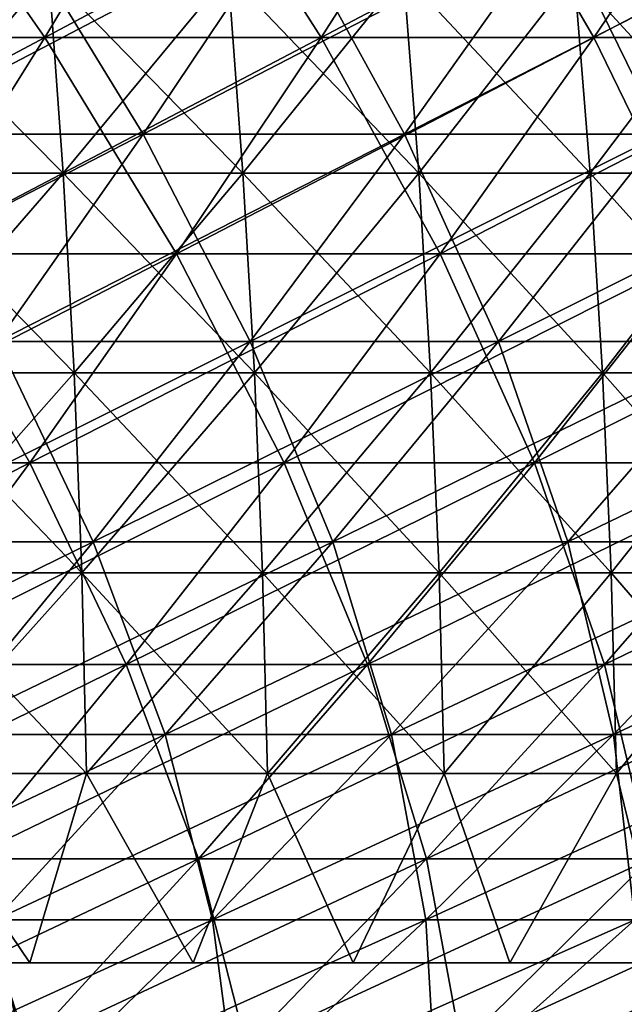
# Model space of a CAD drawing. Header units: millimetres. Extents: x -250 to 250, y -45 to 4150.
# Tile 611 of 656: x 58.54 to 67.1, y 3929.81 to 3943.76. Entities that reach past the tile are written whole.
import ezdxf

# ---------------------------------------------------------------- set-up
doc = ezdxf.new("R2010")
doc.units = ezdxf.units.MM
doc.header["$LTSCALE"] = 81.481481
for name, color, linetype in [('19', 7, 'CONTINUOUS'), ('20', 7, 'CONTINUOUS'), ('21', 7, 'CONTINUOUS'), ('22', 7, 'CONTINUOUS'), ('23', 7, 'CONTINUOUS'), ('24', 7, 'CONTINUOUS')]:
    doc.layers.add(name, color=color, linetype=linetype)

msp = doc.modelspace()

# ---------------------------------------------------------------- linework, layer by layer
at = {"layer": '19', "color": 7, "linetype": 'CONTINUOUS'}
for points in [[(58.899, 3943.502, -128.021), (54.929, 3943.502, -129.774), (60.791, 3946.665, -132.133), (58.899, 3943.502, -128.021)], [(60.791, 3946.665, -132.133), (54.929, 3943.502, -129.774), (56.693, 3946.665, -133.943), (60.791, 3946.665, -132.133)], [(62.813, 3943.502, -126.146), (58.899, 3943.502, -128.021), (64.831, 3946.665, -130.199), (62.813, 3943.502, -126.146)], [(64.831, 3946.665, -130.199), (58.899, 3943.502, -128.021), (60.791, 3946.665, -132.133), (64.831, 3946.665, -130.199)], [(66.668, 3943.502, -124.152), (62.813, 3943.502, -126.146), (68.81, 3946.665, -128.141), (66.668, 3943.502, -124.152)], [(68.81, 3946.665, -128.141), (62.813, 3943.502, -126.146), (64.831, 3946.665, -130.199), (68.81, 3946.665, -128.141)], [(70.46, 3943.502, -122.04), (66.668, 3943.502, -124.152), (72.723, 3946.665, -125.961), (70.46, 3943.502, -122.04)], [(72.723, 3946.665, -125.961), (66.668, 3943.502, -124.152), (68.81, 3946.665, -128.141), (72.723, 3946.665, -125.961)], [(56.978, 3940.439, -123.846), (53.137, 3940.439, -125.542), (58.899, 3943.502, -128.021), (56.978, 3940.439, -123.846)], [(58.899, 3943.502, -128.021), (53.137, 3940.439, -125.542), (54.929, 3943.502, -129.774), (58.899, 3943.502, -128.021)], [(60.765, 3940.439, -122.033), (56.978, 3940.439, -123.846), (62.813, 3943.502, -126.146), (60.765, 3940.439, -122.033)], [(62.813, 3943.502, -126.146), (56.978, 3940.439, -123.846), (58.899, 3943.502, -128.021), (62.813, 3943.502, -126.146)], [(64.494, 3940.439, -120.103), (60.765, 3940.439, -122.033), (66.668, 3943.502, -124.152), (64.494, 3940.439, -120.103)], [(66.668, 3943.502, -124.152), (60.765, 3940.439, -122.033), (62.813, 3943.502, -126.146), (66.668, 3943.502, -124.152)], [(68.162, 3940.439, -118.06), (64.494, 3940.439, -120.103), (70.46, 3943.502, -122.04), (68.162, 3940.439, -118.06)], [(70.46, 3943.502, -122.04), (64.494, 3940.439, -120.103), (66.668, 3943.502, -124.152), (70.46, 3943.502, -122.04)], [(58.687, 3937.479, -117.859), (55.03, 3937.479, -119.61), (60.765, 3940.439, -122.033), (58.687, 3937.479, -117.859)], [(60.765, 3940.439, -122.033), (55.03, 3937.479, -119.61), (56.978, 3940.439, -123.846), (60.765, 3940.439, -122.033)], [(62.289, 3937.479, -115.996), (58.687, 3937.479, -117.859), (64.494, 3940.439, -120.103), (62.289, 3937.479, -115.996)], [(64.494, 3940.439, -120.103), (58.687, 3937.479, -117.859), (60.765, 3940.439, -122.033), (64.494, 3940.439, -120.103)], [(65.831, 3937.479, -114.023), (62.289, 3937.479, -115.996), (68.162, 3940.439, -118.06), (65.831, 3937.479, -114.023)], [(68.162, 3940.439, -118.06), (62.289, 3937.479, -115.996), (64.494, 3940.439, -120.103), (68.162, 3940.439, -118.06)], [(69.311, 3937.479, -111.941), (65.831, 3937.479, -114.023), (71.766, 3940.439, -115.905), (69.311, 3937.479, -111.941)], [(71.766, 3940.439, -115.905), (65.831, 3937.479, -114.023), (68.162, 3940.439, -118.06), (71.766, 3940.439, -115.905)], [(56.58, 3934.623, -113.628), (53.054, 3934.623, -115.317), (58.687, 3937.479, -117.859), (56.58, 3934.623, -113.628)], [(58.687, 3937.479, -117.859), (53.054, 3934.623, -115.317), (55.03, 3937.479, -119.61), (58.687, 3937.479, -117.859)], [(60.052, 3934.623, -111.832), (56.58, 3934.623, -113.628), (62.289, 3937.479, -115.996), (60.052, 3934.623, -111.832)], [(62.289, 3937.479, -115.996), (56.58, 3934.623, -113.628), (58.687, 3937.479, -117.859), (62.289, 3937.479, -115.996)], [(63.468, 3934.623, -109.93), (60.052, 3934.623, -111.832), (65.831, 3937.479, -114.023), (63.468, 3934.623, -109.93)], [(65.831, 3937.479, -114.023), (60.052, 3934.623, -111.832), (62.289, 3937.479, -115.996), (65.831, 3937.479, -114.023)], [(66.823, 3934.623, -107.923), (63.468, 3934.623, -109.93), (69.311, 3937.479, -111.941), (66.823, 3934.623, -107.923)], [(69.311, 3937.479, -111.941), (63.468, 3934.623, -109.93), (65.831, 3937.479, -114.023), (69.311, 3937.479, -111.941)], [(70.115, 3934.623, -105.814), (66.823, 3934.623, -107.923), (72.726, 3937.479, -109.754), (70.115, 3934.623, -105.814)], [(72.726, 3937.479, -109.754), (66.823, 3934.623, -107.923), (69.311, 3937.479, -111.941), (72.726, 3937.479, -109.754)], [(57.787, 3931.872, -107.613), (54.446, 3931.872, -109.342), (60.052, 3934.623, -111.832), (57.787, 3931.872, -107.613)], [(60.052, 3934.623, -111.832), (54.446, 3931.872, -109.342), (56.58, 3934.623, -113.628), (60.052, 3934.623, -111.832)], [(61.074, 3931.872, -105.783), (57.787, 3931.872, -107.613), (63.468, 3934.623, -109.93), (61.074, 3931.872, -105.783)], [(63.468, 3934.623, -109.93), (57.787, 3931.872, -107.613), (60.052, 3934.623, -111.832), (63.468, 3934.623, -109.93)], [(64.302, 3931.872, -103.852), (61.074, 3931.872, -105.783), (66.823, 3934.623, -107.923), (64.302, 3931.872, -103.852)], [(66.823, 3934.623, -107.923), (61.074, 3931.872, -105.783), (63.468, 3934.623, -109.93), (66.823, 3934.623, -107.923)], [(67.47, 3931.872, -101.822), (64.302, 3931.872, -103.852), (70.115, 3934.623, -105.814), (67.47, 3931.872, -101.822)], [(70.115, 3934.623, -105.814), (64.302, 3931.872, -103.852), (66.823, 3934.623, -107.923), (70.115, 3934.623, -105.814)], [(58.65, 3929.227, -101.584), (55.494, 3929.227, -103.342), (61.074, 3931.872, -105.783), (58.65, 3929.227, -101.584)], [(61.074, 3931.872, -105.783), (55.494, 3929.227, -103.342), (57.787, 3931.872, -107.613), (61.074, 3931.872, -105.783)], [(61.75, 3929.227, -99.73), (58.65, 3929.227, -101.584), (64.302, 3931.872, -103.852), (61.75, 3929.227, -99.73)], [(64.302, 3931.872, -103.852), (58.65, 3929.227, -101.584), (61.074, 3931.872, -105.783), (64.302, 3931.872, -103.852)], [(64.792, 3929.227, -97.781), (61.75, 3929.227, -99.73), (67.47, 3931.872, -101.822), (64.792, 3929.227, -97.781)], [(67.47, 3931.872, -101.822), (61.75, 3929.227, -99.73), (64.302, 3931.872, -103.852), (67.47, 3931.872, -101.822)], [(67.772, 3929.227, -95.739), (64.792, 3929.227, -97.781), (70.574, 3931.872, -99.696), (67.772, 3929.227, -95.739)], [(70.574, 3931.872, -99.696), (64.792, 3929.227, -97.781), (67.47, 3931.872, -101.822), (70.574, 3931.872, -99.696)]]:
    msp.add_3dface(points, dxfattribs=at)
at = {"layer": '20', "color": 7, "linetype": 'CONTINUOUS'}
for points in [[(54.929, 3943.502, 129.774), (58.899, 3943.502, 128.021), (56.693, 3946.665, 133.943), (54.929, 3943.502, 129.774)], [(56.693, 3946.665, 133.943), (58.899, 3943.502, 128.021), (60.791, 3946.665, 132.133), (56.693, 3946.665, 133.943)], [(58.899, 3943.502, 128.021), (62.813, 3943.502, 126.146), (60.791, 3946.665, 132.133), (58.899, 3943.502, 128.021)], [(60.791, 3946.665, 132.133), (62.813, 3943.502, 126.146), (64.831, 3946.665, 130.199), (60.791, 3946.665, 132.133)], [(62.813, 3943.502, 126.146), (66.668, 3943.502, 124.152), (64.831, 3946.665, 130.199), (62.813, 3943.502, 126.146)], [(64.831, 3946.665, 130.199), (66.668, 3943.502, 124.152), (68.81, 3946.665, 128.141), (64.831, 3946.665, 130.199)], [(66.668, 3943.502, 124.152), (70.46, 3943.502, 122.04), (68.81, 3946.665, 128.141), (66.668, 3943.502, 124.152)], [(54.929, 3943.502, 129.774), (56.978, 3940.439, 123.846), (58.899, 3943.502, 128.021), (54.929, 3943.502, 129.774)], [(56.978, 3940.439, 123.846), (60.765, 3940.439, 122.033), (58.899, 3943.502, 128.021), (56.978, 3940.439, 123.846)], [(58.899, 3943.502, 128.021), (60.765, 3940.439, 122.033), (62.813, 3943.502, 126.146), (58.899, 3943.502, 128.021)], [(60.765, 3940.439, 122.033), (64.494, 3940.439, 120.103), (62.813, 3943.502, 126.146), (60.765, 3940.439, 122.033)], [(62.813, 3943.502, 126.146), (64.494, 3940.439, 120.103), (66.668, 3943.502, 124.152), (62.813, 3943.502, 126.146)], [(64.494, 3940.439, 120.103), (68.162, 3940.439, 118.06), (66.668, 3943.502, 124.152), (64.494, 3940.439, 120.103)], [(66.668, 3943.502, 124.152), (68.162, 3940.439, 118.06), (70.46, 3943.502, 122.04), (66.668, 3943.502, 124.152)], [(55.03, 3937.479, 119.61), (58.687, 3937.479, 117.859), (56.978, 3940.439, 123.846), (55.03, 3937.479, 119.61)], [(56.978, 3940.439, 123.846), (58.687, 3937.479, 117.859), (60.765, 3940.439, 122.033), (56.978, 3940.439, 123.846)], [(58.687, 3937.479, 117.859), (62.289, 3937.479, 115.996), (60.765, 3940.439, 122.033), (58.687, 3937.479, 117.859)], [(60.765, 3940.439, 122.033), (62.289, 3937.479, 115.996), (64.494, 3940.439, 120.103), (60.765, 3940.439, 122.033)], [(62.289, 3937.479, 115.996), (65.831, 3937.479, 114.023), (64.494, 3940.439, 120.103), (62.289, 3937.479, 115.996)], [(64.494, 3940.439, 120.103), (65.831, 3937.479, 114.023), (68.162, 3940.439, 118.06), (64.494, 3940.439, 120.103)], [(65.831, 3937.479, 114.023), (69.311, 3937.479, 111.941), (68.162, 3940.439, 118.06), (65.831, 3937.479, 114.023)], [(55.03, 3937.479, 119.61), (56.58, 3934.623, 113.628), (58.687, 3937.479, 117.859), (55.03, 3937.479, 119.61)], [(56.58, 3934.623, 113.628), (60.052, 3934.623, 111.832), (58.687, 3937.479, 117.859), (56.58, 3934.623, 113.628)], [(58.687, 3937.479, 117.859), (60.052, 3934.623, 111.832), (62.289, 3937.479, 115.996), (58.687, 3937.479, 117.859)], [(60.052, 3934.623, 111.832), (63.468, 3934.623, 109.93), (62.289, 3937.479, 115.996), (60.052, 3934.623, 111.832)], [(62.289, 3937.479, 115.996), (63.468, 3934.623, 109.93), (65.831, 3937.479, 114.023), (62.289, 3937.479, 115.996)], [(63.468, 3934.623, 109.93), (66.823, 3934.623, 107.923), (65.831, 3937.479, 114.023), (63.468, 3934.623, 109.93)], [(65.831, 3937.479, 114.023), (66.823, 3934.623, 107.923), (69.311, 3937.479, 111.941), (65.831, 3937.479, 114.023)], [(66.823, 3934.623, 107.923), (70.115, 3934.623, 105.814), (69.311, 3937.479, 111.941), (66.823, 3934.623, 107.923)], [(56.58, 3934.623, 113.628), (57.787, 3931.872, 107.613), (60.052, 3934.623, 111.832), (56.58, 3934.623, 113.628)], [(57.787, 3931.872, 107.613), (61.074, 3931.872, 105.783), (60.052, 3934.623, 111.832), (57.787, 3931.872, 107.613)], [(60.052, 3934.623, 111.832), (61.074, 3931.872, 105.783), (63.468, 3934.623, 109.93), (60.052, 3934.623, 111.832)], [(61.074, 3931.872, 105.783), (64.302, 3931.872, 103.852), (63.468, 3934.623, 109.93), (61.074, 3931.872, 105.783)], [(63.468, 3934.623, 109.93), (64.302, 3931.872, 103.852), (66.823, 3934.623, 107.923), (63.468, 3934.623, 109.93)], [(64.302, 3931.872, 103.852), (67.47, 3931.872, 101.822), (66.823, 3934.623, 107.923), (64.302, 3931.872, 103.852)], [(66.823, 3934.623, 107.923), (67.47, 3931.872, 101.822), (70.115, 3934.623, 105.814), (66.823, 3934.623, 107.923)], [(55.494, 3929.227, 103.342), (58.65, 3929.227, 101.584), (57.787, 3931.872, 107.613), (55.494, 3929.227, 103.342)], [(57.787, 3931.872, 107.613), (58.65, 3929.227, 101.584), (61.074, 3931.872, 105.783), (57.787, 3931.872, 107.613)], [(58.65, 3929.227, 101.584), (61.75, 3929.227, 99.73), (61.074, 3931.872, 105.783), (58.65, 3929.227, 101.584)], [(61.074, 3931.872, 105.783), (61.75, 3929.227, 99.73), (64.302, 3931.872, 103.852), (61.074, 3931.872, 105.783)], [(61.75, 3929.227, 99.73), (64.792, 3929.227, 97.781), (64.302, 3931.872, 103.852), (61.75, 3929.227, 99.73)], [(64.302, 3931.872, 103.852), (64.792, 3929.227, 97.781), (67.47, 3931.872, 101.822), (64.302, 3931.872, 103.852)], [(64.792, 3929.227, 97.781), (67.772, 3929.227, 95.739), (67.47, 3931.872, 101.822), (64.792, 3929.227, 97.781)]]:
    msp.add_3dface(points, dxfattribs=at)
at = {"layer": '21', "color": 7, "linetype": 'CONTINUOUS'}
for points in [[(60.291, 3942.134, 121.081), (56.534, 3942.134, 122.881), (62.323, 3945.172, 125.161), (60.291, 3942.134, 121.081)], [(62.323, 3945.172, 125.161), (56.534, 3942.134, 122.881), (58.439, 3945.172, 127.021), (62.323, 3945.172, 125.161)], [(63.991, 3942.134, 119.167), (60.291, 3942.134, 121.081), (66.148, 3945.172, 123.183), (63.991, 3942.134, 119.167)], [(66.148, 3945.172, 123.183), (60.291, 3942.134, 121.081), (62.323, 3945.172, 125.161), (66.148, 3945.172, 123.183)], [(67.631, 3942.134, 117.14), (63.991, 3942.134, 119.167), (69.91, 3945.172, 121.087), (67.631, 3942.134, 117.14)], [(69.91, 3945.172, 121.087), (63.991, 3942.134, 119.167), (66.148, 3945.172, 123.183), (69.91, 3945.172, 121.087)], [(58.23, 3939.197, 116.942), (54.601, 3939.197, 118.68), (60.291, 3942.134, 121.081), (58.23, 3939.197, 116.942)], [(60.291, 3942.134, 121.081), (54.601, 3939.197, 118.68), (56.534, 3942.134, 122.881), (60.291, 3942.134, 121.081)], [(61.804, 3939.197, 115.094), (58.23, 3939.197, 116.942), (63.991, 3942.134, 119.167), (61.804, 3939.197, 115.094)], [(63.991, 3942.134, 119.167), (58.23, 3939.197, 116.942), (60.291, 3942.134, 121.081), (63.991, 3942.134, 119.167)], [(65.319, 3939.197, 113.136), (61.804, 3939.197, 115.094), (67.631, 3942.134, 117.14), (65.319, 3939.197, 113.136)], [(67.631, 3942.134, 117.14), (61.804, 3939.197, 115.094), (63.991, 3942.134, 119.167), (67.631, 3942.134, 117.14)], [(68.772, 3939.197, 111.071), (65.319, 3939.197, 113.136), (71.206, 3942.134, 115.002), (68.772, 3939.197, 111.071)], [(71.206, 3942.134, 115.002), (65.319, 3939.197, 113.136), (67.631, 3942.134, 117.14), (71.206, 3942.134, 115.002)], [(59.586, 3936.364, 110.964), (56.141, 3936.364, 112.746), (61.804, 3939.197, 115.094), (59.586, 3936.364, 110.964)], [(61.804, 3939.197, 115.094), (56.141, 3936.364, 112.746), (58.23, 3939.197, 116.942), (61.804, 3939.197, 115.094)], [(62.975, 3936.364, 109.076), (59.586, 3936.364, 110.964), (65.319, 3939.197, 113.136), (62.975, 3936.364, 109.076)], [(65.319, 3939.197, 113.136), (59.586, 3936.364, 110.964), (61.804, 3939.197, 115.094), (65.319, 3939.197, 113.136)], [(66.304, 3936.364, 107.085), (62.975, 3936.364, 109.076), (68.772, 3939.197, 111.071), (66.304, 3936.364, 107.085)], [(68.772, 3939.197, 111.071), (62.975, 3936.364, 109.076), (65.319, 3939.197, 113.136), (68.772, 3939.197, 111.071)], [(69.571, 3936.364, 104.993), (66.304, 3936.364, 107.085), (72.16, 3939.197, 108.9), (69.571, 3936.364, 104.993)], [(72.16, 3939.197, 108.9), (66.304, 3936.364, 107.085), (68.772, 3939.197, 111.071), (72.16, 3939.197, 108.9)], [(57.34, 3933.634, 106.78), (54.024, 3933.634, 108.495), (59.586, 3936.364, 110.964), (57.34, 3933.634, 106.78)], [(59.586, 3936.364, 110.964), (54.024, 3933.634, 108.495), (56.141, 3936.364, 112.746), (59.586, 3936.364, 110.964)], [(60.601, 3933.634, 104.963), (57.34, 3933.634, 106.78), (62.975, 3936.364, 109.076), (60.601, 3933.634, 104.963)], [(62.975, 3936.364, 109.076), (57.34, 3933.634, 106.78), (59.586, 3936.364, 110.964), (62.975, 3936.364, 109.076)], [(63.804, 3933.634, 103.047), (60.601, 3933.634, 104.963), (66.304, 3936.364, 107.085), (63.804, 3933.634, 103.047)], [(66.304, 3936.364, 107.085), (60.601, 3933.634, 104.963), (62.975, 3936.364, 109.076), (66.304, 3936.364, 107.085)], [(66.947, 3933.634, 101.034), (63.804, 3933.634, 103.047), (69.571, 3936.364, 104.993), (66.947, 3933.634, 101.034)], [(69.571, 3936.364, 104.993), (63.804, 3933.634, 103.047), (66.304, 3936.364, 107.085), (69.571, 3936.364, 104.993)], [(70.027, 3933.634, 98.924), (66.947, 3933.634, 101.034), (72.771, 3936.364, 102.8), (70.027, 3933.634, 98.924)], [(72.771, 3936.364, 102.8), (66.947, 3933.634, 101.034), (69.571, 3936.364, 104.993), (72.771, 3936.364, 102.8)], [(58.197, 3931.01, 100.799), (55.065, 3931.01, 102.544), (60.601, 3933.634, 104.963), (58.197, 3931.01, 100.799)], [(60.601, 3933.634, 104.963), (55.065, 3931.01, 102.544), (57.34, 3933.634, 106.78), (60.601, 3933.634, 104.963)], [(61.273, 3931.01, 98.959), (58.197, 3931.01, 100.799), (63.804, 3933.634, 103.047), (61.273, 3931.01, 98.959)], [(63.804, 3933.634, 103.047), (58.197, 3931.01, 100.799), (60.601, 3933.634, 104.963), (63.804, 3933.634, 103.047)], [(64.291, 3931.01, 97.026), (61.273, 3931.01, 98.959), (66.947, 3933.634, 101.034), (64.291, 3931.01, 97.026)], [(66.947, 3933.634, 101.034), (61.273, 3931.01, 98.959), (63.804, 3933.634, 103.047), (66.947, 3933.634, 101.034)], [(67.249, 3931.01, 95), (64.291, 3931.01, 97.026), (70.027, 3933.634, 98.924), (67.249, 3931.01, 95)], [(70.027, 3933.634, 98.924), (64.291, 3931.01, 97.026), (66.947, 3933.634, 101.034), (70.027, 3933.634, 98.924)], [(58.712, 3928.493, 94.823), (55.764, 3928.493, 96.586), (61.273, 3931.01, 98.959), (58.712, 3928.493, 94.823)], [(61.273, 3931.01, 98.959), (55.764, 3928.493, 96.586), (58.197, 3931.01, 100.799), (61.273, 3931.01, 98.959)], [(61.604, 3928.493, 92.97), (58.712, 3928.493, 94.823), (64.291, 3931.01, 97.026), (61.604, 3928.493, 92.97)], [(64.291, 3931.01, 97.026), (58.712, 3928.493, 94.823), (61.273, 3931.01, 98.959), (64.291, 3931.01, 97.026)], [(64.438, 3928.493, 91.029), (61.604, 3928.493, 92.97), (67.249, 3931.01, 95), (64.438, 3928.493, 91.029)], [(67.249, 3931.01, 95), (61.604, 3928.493, 92.97), (64.291, 3931.01, 97.026), (67.249, 3931.01, 95)], [(67.211, 3928.493, 89.001), (64.438, 3928.493, 91.029), (70.143, 3931.01, 92.884), (67.211, 3928.493, 89.001)], [(70.143, 3931.01, 92.884), (64.438, 3928.493, 91.029), (67.249, 3931.01, 95), (70.143, 3931.01, 92.884)]]:
    msp.add_3dface(points, dxfattribs=at)
at = {"layer": '22', "color": 7, "linetype": 'CONTINUOUS'}
for points in [[(56.534, 3942.134, -122.881), (60.291, 3942.134, -121.081), (58.439, 3945.172, -127.021), (56.534, 3942.134, -122.881)], [(58.439, 3945.172, -127.021), (60.291, 3942.134, -121.081), (62.323, 3945.172, -125.161), (58.439, 3945.172, -127.021)], [(60.291, 3942.134, -121.081), (63.991, 3942.134, -119.167), (62.323, 3945.172, -125.161), (60.291, 3942.134, -121.081)], [(62.323, 3945.172, -125.161), (63.991, 3942.134, -119.167), (66.148, 3945.172, -123.183), (62.323, 3945.172, -125.161)], [(63.991, 3942.134, -119.167), (67.631, 3942.134, -117.14), (66.148, 3945.172, -123.183), (63.991, 3942.134, -119.167)], [(66.148, 3945.172, -123.183), (67.631, 3942.134, -117.14), (69.91, 3945.172, -121.087), (66.148, 3945.172, -123.183)], [(56.534, 3942.134, -122.881), (58.23, 3939.197, -116.942), (60.291, 3942.134, -121.081), (56.534, 3942.134, -122.881)], [(58.23, 3939.197, -116.942), (61.804, 3939.197, -115.094), (60.291, 3942.134, -121.081), (58.23, 3939.197, -116.942)], [(60.291, 3942.134, -121.081), (61.804, 3939.197, -115.094), (63.991, 3942.134, -119.167), (60.291, 3942.134, -121.081)], [(61.804, 3939.197, -115.094), (65.319, 3939.197, -113.136), (63.991, 3942.134, -119.167), (61.804, 3939.197, -115.094)], [(63.991, 3942.134, -119.167), (65.319, 3939.197, -113.136), (67.631, 3942.134, -117.14), (63.991, 3942.134, -119.167)], [(65.319, 3939.197, -113.136), (68.772, 3939.197, -111.071), (67.631, 3942.134, -117.14), (65.319, 3939.197, -113.136)], [(56.141, 3936.364, -112.746), (59.586, 3936.364, -110.964), (58.23, 3939.197, -116.942), (56.141, 3936.364, -112.746)], [(58.23, 3939.197, -116.942), (59.586, 3936.364, -110.964), (61.804, 3939.197, -115.094), (58.23, 3939.197, -116.942)], [(59.586, 3936.364, -110.964), (62.975, 3936.364, -109.076), (61.804, 3939.197, -115.094), (59.586, 3936.364, -110.964)], [(61.804, 3939.197, -115.094), (62.975, 3936.364, -109.076), (65.319, 3939.197, -113.136), (61.804, 3939.197, -115.094)], [(62.975, 3936.364, -109.076), (66.304, 3936.364, -107.085), (65.319, 3939.197, -113.136), (62.975, 3936.364, -109.076)], [(65.319, 3939.197, -113.136), (66.304, 3936.364, -107.085), (68.772, 3939.197, -111.071), (65.319, 3939.197, -113.136)], [(66.304, 3936.364, -107.085), (69.571, 3936.364, -104.993), (68.772, 3939.197, -111.071), (66.304, 3936.364, -107.085)], [(56.141, 3936.364, -112.746), (57.34, 3933.634, -106.78), (59.586, 3936.364, -110.964), (56.141, 3936.364, -112.746)], [(57.34, 3933.634, -106.78), (60.601, 3933.634, -104.963), (59.586, 3936.364, -110.964), (57.34, 3933.634, -106.78)], [(59.586, 3936.364, -110.964), (60.601, 3933.634, -104.963), (62.975, 3936.364, -109.076), (59.586, 3936.364, -110.964)], [(60.601, 3933.634, -104.963), (63.804, 3933.634, -103.047), (62.975, 3936.364, -109.076), (60.601, 3933.634, -104.963)], [(62.975, 3936.364, -109.076), (63.804, 3933.634, -103.047), (66.304, 3936.364, -107.085), (62.975, 3936.364, -109.076)], [(63.804, 3933.634, -103.047), (66.947, 3933.634, -101.034), (66.304, 3936.364, -107.085), (63.804, 3933.634, -103.047)], [(66.304, 3936.364, -107.085), (66.947, 3933.634, -101.034), (69.571, 3936.364, -104.993), (66.304, 3936.364, -107.085)], [(66.947, 3933.634, -101.034), (70.027, 3933.634, -98.924), (69.571, 3936.364, -104.993), (66.947, 3933.634, -101.034)], [(57.34, 3933.634, -106.78), (58.197, 3931.01, -100.799), (60.601, 3933.634, -104.963), (57.34, 3933.634, -106.78)], [(58.197, 3931.01, -100.799), (61.273, 3931.01, -98.959), (60.601, 3933.634, -104.963), (58.197, 3931.01, -100.799)], [(60.601, 3933.634, -104.963), (61.273, 3931.01, -98.959), (63.804, 3933.634, -103.047), (60.601, 3933.634, -104.963)], [(61.273, 3931.01, -98.959), (64.291, 3931.01, -97.026), (63.804, 3933.634, -103.047), (61.273, 3931.01, -98.959)], [(63.804, 3933.634, -103.047), (64.291, 3931.01, -97.026), (66.947, 3933.634, -101.034), (63.804, 3933.634, -103.047)], [(64.291, 3931.01, -97.026), (67.249, 3931.01, -95), (66.947, 3933.634, -101.034), (64.291, 3931.01, -97.026)], [(66.947, 3933.634, -101.034), (67.249, 3931.01, -95), (70.027, 3933.634, -98.924), (66.947, 3933.634, -101.034)], [(55.764, 3928.493, -96.586), (58.712, 3928.493, -94.823), (58.197, 3931.01, -100.799), (55.764, 3928.493, -96.586)], [(58.197, 3931.01, -100.799), (58.712, 3928.493, -94.823), (61.273, 3931.01, -98.959), (58.197, 3931.01, -100.799)], [(58.712, 3928.493, -94.823), (61.604, 3928.493, -92.97), (61.273, 3931.01, -98.959), (58.712, 3928.493, -94.823)], [(61.273, 3931.01, -98.959), (61.604, 3928.493, -92.97), (64.291, 3931.01, -97.026), (61.273, 3931.01, -98.959)], [(61.604, 3928.493, -92.97), (64.438, 3928.493, -91.029), (64.291, 3931.01, -97.026), (61.604, 3928.493, -92.97)], [(64.291, 3931.01, -97.026), (64.438, 3928.493, -91.029), (67.249, 3931.01, -95), (64.291, 3931.01, -97.026)], [(64.438, 3928.493, -91.029), (67.211, 3928.493, -89.001), (67.249, 3931.01, -95), (64.438, 3928.493, -91.029)]]:
    msp.add_3dface(points, dxfattribs=at)
at = {"layer": '23', "color": 7, "linetype": 'CONTINUOUS'}
for points in [[(56.557, 3941.584, 85.353), (59.159, 3941.584, 83.571), (56.365, 3944.404, 85.064), (56.557, 3941.584, 85.353)], [(56.365, 3944.404, 85.064), (59.159, 3941.584, 83.571), (58.958, 3944.404, 83.288), (56.365, 3944.404, 85.064)], [(59.159, 3941.584, 83.571), (61.704, 3941.584, 81.71), (58.958, 3944.404, 83.288), (59.159, 3941.584, 83.571)], [(58.958, 3944.404, 83.288), (61.704, 3941.584, 81.71), (61.495, 3944.404, 81.433), (58.958, 3944.404, 83.288)], [(61.704, 3941.584, 81.71), (64.191, 3941.584, 79.771), (61.495, 3944.404, 81.433), (61.704, 3941.584, 81.71)], [(61.495, 3944.404, 81.433), (64.191, 3941.584, 79.771), (63.974, 3944.404, 79.5), (61.495, 3944.404, 81.433)], [(64.191, 3941.584, 79.771), (66.617, 3941.584, 77.756), (63.974, 3944.404, 79.5), (64.191, 3941.584, 79.771)], [(63.974, 3944.404, 79.5), (66.617, 3941.584, 77.756), (66.391, 3944.404, 77.492), (63.974, 3944.404, 79.5)], [(66.617, 3941.584, 77.756), (68.98, 3941.584, 75.668), (66.391, 3944.404, 77.492), (66.617, 3941.584, 77.756)], [(66.391, 3944.404, 77.492), (68.98, 3941.584, 75.668), (68.746, 3944.404, 75.411), (66.391, 3944.404, 77.492)], [(56.706, 3938.756, 85.578), (59.315, 3938.756, 83.791), (56.557, 3941.584, 85.353), (56.706, 3938.756, 85.578)], [(56.557, 3941.584, 85.353), (59.315, 3938.756, 83.791), (59.159, 3941.584, 83.571), (56.557, 3941.584, 85.353)], [(59.315, 3938.756, 83.791), (61.867, 3938.756, 81.925), (59.159, 3941.584, 83.571), (59.315, 3938.756, 83.791)], [(59.159, 3941.584, 83.571), (61.867, 3938.756, 81.925), (61.704, 3941.584, 81.71), (59.159, 3941.584, 83.571)], [(61.867, 3938.756, 81.925), (64.36, 3938.756, 79.981), (61.704, 3941.584, 81.71), (61.867, 3938.756, 81.925)], [(61.704, 3941.584, 81.71), (64.36, 3938.756, 79.981), (64.191, 3941.584, 79.771), (61.704, 3941.584, 81.71)], [(64.36, 3938.756, 79.981), (66.793, 3938.756, 77.961), (64.191, 3941.584, 79.771), (64.36, 3938.756, 79.981)], [(64.191, 3941.584, 79.771), (66.793, 3938.756, 77.961), (66.617, 3941.584, 77.756), (64.191, 3941.584, 79.771)], [(66.793, 3938.756, 77.961), (69.162, 3938.756, 75.867), (66.617, 3941.584, 77.756), (66.793, 3938.756, 77.961)], [(66.617, 3941.584, 77.756), (69.162, 3938.756, 75.867), (68.98, 3941.584, 75.668), (66.617, 3941.584, 77.756)], [(56.812, 3935.921, 85.738), (59.425, 3935.921, 83.947), (56.706, 3938.756, 85.578), (56.812, 3935.921, 85.738)], [(56.706, 3938.756, 85.578), (59.425, 3935.921, 83.947), (59.315, 3938.756, 83.791), (56.706, 3938.756, 85.578)], [(59.425, 3935.921, 83.947), (61.982, 3935.921, 82.078), (59.315, 3938.756, 83.791), (59.425, 3935.921, 83.947)], [(59.315, 3938.756, 83.791), (61.982, 3935.921, 82.078), (61.867, 3938.756, 81.925), (59.315, 3938.756, 83.791)], [(61.982, 3935.921, 82.078), (64.48, 3935.921, 80.13), (61.867, 3938.756, 81.925), (61.982, 3935.921, 82.078)], [(61.867, 3938.756, 81.925), (64.48, 3935.921, 80.13), (64.36, 3938.756, 79.981), (61.867, 3938.756, 81.925)], [(64.48, 3935.921, 80.13), (66.917, 3935.921, 78.106), (64.36, 3938.756, 79.981), (64.48, 3935.921, 80.13)], [(64.36, 3938.756, 79.981), (66.917, 3935.921, 78.106), (66.793, 3938.756, 77.961), (64.36, 3938.756, 79.981)], [(66.917, 3935.921, 78.106), (69.291, 3935.921, 76.008), (66.793, 3938.756, 77.961), (66.917, 3935.921, 78.106)], [(66.793, 3938.756, 77.961), (69.291, 3935.921, 76.008), (69.162, 3938.756, 75.867), (66.793, 3938.756, 77.961)], [(56.874, 3933.082, 85.832), (59.491, 3933.082, 84.04), (56.812, 3935.921, 85.738), (56.874, 3933.082, 85.832)], [(56.812, 3935.921, 85.738), (59.491, 3933.082, 84.04), (59.425, 3935.921, 83.947), (56.812, 3935.921, 85.738)], [(59.491, 3933.082, 84.04), (62.05, 3933.082, 82.168), (59.425, 3935.921, 83.947), (59.491, 3933.082, 84.04)], [(59.425, 3935.921, 83.947), (62.05, 3933.082, 82.168), (61.982, 3935.921, 82.078), (59.425, 3935.921, 83.947)], [(62.05, 3933.082, 82.168), (64.551, 3933.082, 80.218), (61.982, 3935.921, 82.078), (62.05, 3933.082, 82.168)], [(61.982, 3935.921, 82.078), (64.551, 3933.082, 80.218), (64.48, 3935.921, 80.13), (61.982, 3935.921, 82.078)], [(64.551, 3933.082, 80.218), (66.991, 3933.082, 78.192), (64.48, 3935.921, 80.13), (64.551, 3933.082, 80.218)], [(64.48, 3935.921, 80.13), (66.991, 3933.082, 78.192), (66.917, 3935.921, 78.106), (64.48, 3935.921, 80.13)], [(66.991, 3933.082, 78.192), (69.367, 3933.082, 76.092), (66.917, 3935.921, 78.106), (66.991, 3933.082, 78.192)], [(66.917, 3935.921, 78.106), (69.367, 3933.082, 76.092), (69.291, 3935.921, 76.008), (66.917, 3935.921, 78.106)], [(56.336, 3930.4, 86.228), (58.69, 3930.4, 84.643), (56.874, 3933.082, 85.832), (56.336, 3930.4, 86.228)], [(56.874, 3933.082, 85.832), (58.69, 3930.4, 84.643), (59.491, 3933.082, 84.04), (56.874, 3933.082, 85.832)], [(58.69, 3930.4, 84.643), (61, 3930.4, 82.994), (59.491, 3933.082, 84.04), (58.69, 3930.4, 84.643)], [(59.491, 3933.082, 84.04), (61, 3930.4, 82.994), (62.05, 3933.082, 82.168), (59.491, 3933.082, 84.04)], [(61, 3930.4, 82.994), (63.264, 3930.4, 81.281), (62.05, 3933.082, 82.168), (61, 3930.4, 82.994)], [(62.05, 3933.082, 82.168), (63.264, 3930.4, 81.281), (64.551, 3933.082, 80.218), (62.05, 3933.082, 82.168)], [(63.264, 3930.4, 81.281), (65.48, 3930.4, 79.507), (64.551, 3933.082, 80.218), (63.264, 3930.4, 81.281)], [(64.551, 3933.082, 80.218), (65.48, 3930.4, 79.507), (66.991, 3933.082, 78.192), (64.551, 3933.082, 80.218)], [(65.48, 3930.4, 79.507), (67.645, 3930.4, 77.673), (66.991, 3933.082, 78.192), (65.48, 3930.4, 79.507)], [(66.991, 3933.082, 78.192), (67.645, 3930.4, 77.673), (69.367, 3933.082, 76.092), (66.991, 3933.082, 78.192)]]:
    msp.add_3dface(points, dxfattribs=at)
at = {"layer": '24', "color": 7, "linetype": 'CONTINUOUS'}
for points in [[(58.958, 3944.404, -83.288), (56.557, 3941.584, -85.353), (56.365, 3944.404, -85.064), (58.958, 3944.404, -83.288)], [(59.159, 3941.584, -83.571), (56.557, 3941.584, -85.353), (58.958, 3944.404, -83.288), (59.159, 3941.584, -83.571)], [(61.495, 3944.404, -81.433), (59.159, 3941.584, -83.571), (58.958, 3944.404, -83.288), (61.495, 3944.404, -81.433)], [(61.704, 3941.584, -81.71), (59.159, 3941.584, -83.571), (61.495, 3944.404, -81.433), (61.704, 3941.584, -81.71)], [(63.974, 3944.404, -79.5), (61.704, 3941.584, -81.71), (61.495, 3944.404, -81.433), (63.974, 3944.404, -79.5)], [(64.191, 3941.584, -79.771), (61.704, 3941.584, -81.71), (63.974, 3944.404, -79.5), (64.191, 3941.584, -79.771)], [(66.391, 3944.404, -77.492), (64.191, 3941.584, -79.771), (63.974, 3944.404, -79.5), (66.391, 3944.404, -77.492)], [(66.617, 3941.584, -77.756), (64.191, 3941.584, -79.771), (66.391, 3944.404, -77.492), (66.617, 3941.584, -77.756)], [(68.746, 3944.404, -75.411), (66.617, 3941.584, -77.756), (66.391, 3944.404, -77.492), (68.746, 3944.404, -75.411)], [(68.98, 3941.584, -75.668), (66.617, 3941.584, -77.756), (68.746, 3944.404, -75.411), (68.98, 3941.584, -75.668)], [(59.159, 3941.584, -83.571), (56.706, 3938.756, -85.578), (56.557, 3941.584, -85.353), (59.159, 3941.584, -83.571)], [(59.315, 3938.756, -83.791), (56.706, 3938.756, -85.578), (59.159, 3941.584, -83.571), (59.315, 3938.756, -83.791)], [(61.704, 3941.584, -81.71), (59.315, 3938.756, -83.791), (59.159, 3941.584, -83.571), (61.704, 3941.584, -81.71)], [(61.867, 3938.756, -81.925), (59.315, 3938.756, -83.791), (61.704, 3941.584, -81.71), (61.867, 3938.756, -81.925)], [(64.191, 3941.584, -79.771), (61.867, 3938.756, -81.925), (61.704, 3941.584, -81.71), (64.191, 3941.584, -79.771)], [(64.36, 3938.756, -79.981), (61.867, 3938.756, -81.925), (64.191, 3941.584, -79.771), (64.36, 3938.756, -79.981)], [(66.617, 3941.584, -77.756), (64.36, 3938.756, -79.981), (64.191, 3941.584, -79.771), (66.617, 3941.584, -77.756)], [(66.793, 3938.756, -77.961), (64.36, 3938.756, -79.981), (66.617, 3941.584, -77.756), (66.793, 3938.756, -77.961)], [(68.98, 3941.584, -75.668), (66.793, 3938.756, -77.961), (66.617, 3941.584, -77.756), (68.98, 3941.584, -75.668)], [(69.162, 3938.756, -75.867), (66.793, 3938.756, -77.961), (68.98, 3941.584, -75.668), (69.162, 3938.756, -75.867)], [(59.315, 3938.756, -83.791), (56.812, 3935.921, -85.738), (56.706, 3938.756, -85.578), (59.315, 3938.756, -83.791)], [(59.425, 3935.921, -83.947), (56.812, 3935.921, -85.738), (59.315, 3938.756, -83.791), (59.425, 3935.921, -83.947)], [(61.867, 3938.756, -81.925), (59.425, 3935.921, -83.947), (59.315, 3938.756, -83.791), (61.867, 3938.756, -81.925)], [(61.982, 3935.921, -82.078), (59.425, 3935.921, -83.947), (61.867, 3938.756, -81.925), (61.982, 3935.921, -82.078)], [(64.36, 3938.756, -79.981), (61.982, 3935.921, -82.078), (61.867, 3938.756, -81.925), (64.36, 3938.756, -79.981)], [(64.48, 3935.921, -80.13), (61.982, 3935.921, -82.078), (64.36, 3938.756, -79.981), (64.48, 3935.921, -80.13)], [(66.793, 3938.756, -77.961), (64.48, 3935.921, -80.13), (64.36, 3938.756, -79.981), (66.793, 3938.756, -77.961)], [(66.917, 3935.921, -78.106), (64.48, 3935.921, -80.13), (66.793, 3938.756, -77.961), (66.917, 3935.921, -78.106)], [(69.162, 3938.756, -75.867), (66.917, 3935.921, -78.106), (66.793, 3938.756, -77.961), (69.162, 3938.756, -75.867)], [(69.291, 3935.921, -76.008), (66.917, 3935.921, -78.106), (69.162, 3938.756, -75.867), (69.291, 3935.921, -76.008)], [(59.425, 3935.921, -83.947), (56.874, 3933.082, -85.832), (56.812, 3935.921, -85.738), (59.425, 3935.921, -83.947)], [(59.491, 3933.082, -84.04), (56.874, 3933.082, -85.832), (59.425, 3935.921, -83.947), (59.491, 3933.082, -84.04)], [(61.982, 3935.921, -82.078), (59.491, 3933.082, -84.04), (59.425, 3935.921, -83.947), (61.982, 3935.921, -82.078)], [(62.05, 3933.082, -82.168), (59.491, 3933.082, -84.04), (61.982, 3935.921, -82.078), (62.05, 3933.082, -82.168)], [(64.48, 3935.921, -80.13), (62.05, 3933.082, -82.168), (61.982, 3935.921, -82.078), (64.48, 3935.921, -80.13)], [(64.551, 3933.082, -80.218), (62.05, 3933.082, -82.168), (64.48, 3935.921, -80.13), (64.551, 3933.082, -80.218)], [(66.917, 3935.921, -78.106), (64.551, 3933.082, -80.218), (64.48, 3935.921, -80.13), (66.917, 3935.921, -78.106)], [(66.991, 3933.082, -78.192), (64.551, 3933.082, -80.218), (66.917, 3935.921, -78.106), (66.991, 3933.082, -78.192)], [(69.291, 3935.921, -76.008), (66.991, 3933.082, -78.192), (66.917, 3935.921, -78.106), (69.291, 3935.921, -76.008)], [(69.367, 3933.082, -76.092), (66.991, 3933.082, -78.192), (69.291, 3935.921, -76.008), (69.367, 3933.082, -76.092)], [(56.336, 3930.4, -86.228), (56.874, 3933.082, -85.832), (58.69, 3930.4, -84.643), (56.336, 3930.4, -86.228)], [(56.874, 3933.082, -85.832), (59.491, 3933.082, -84.04), (58.69, 3930.4, -84.643), (56.874, 3933.082, -85.832)], [(58.69, 3930.4, -84.643), (59.491, 3933.082, -84.04), (61, 3930.4, -82.994), (58.69, 3930.4, -84.643)], [(59.491, 3933.082, -84.04), (62.05, 3933.082, -82.168), (61, 3930.4, -82.994), (59.491, 3933.082, -84.04)], [(61, 3930.4, -82.994), (62.05, 3933.082, -82.168), (63.264, 3930.4, -81.281), (61, 3930.4, -82.994)], [(62.05, 3933.082, -82.168), (64.551, 3933.082, -80.218), (63.264, 3930.4, -81.281), (62.05, 3933.082, -82.168)], [(63.264, 3930.4, -81.281), (64.551, 3933.082, -80.218), (65.48, 3930.4, -79.507), (63.264, 3930.4, -81.281)], [(64.551, 3933.082, -80.218), (66.991, 3933.082, -78.192), (65.48, 3930.4, -79.507), (64.551, 3933.082, -80.218)], [(65.48, 3930.4, -79.507), (66.991, 3933.082, -78.192), (67.645, 3930.4, -77.673), (65.48, 3930.4, -79.507)], [(66.991, 3933.082, -78.192), (69.367, 3933.082, -76.092), (67.645, 3930.4, -77.673), (66.991, 3933.082, -78.192)]]:
    msp.add_3dface(points, dxfattribs=at)

doc.saveas('drawing.dxf')
